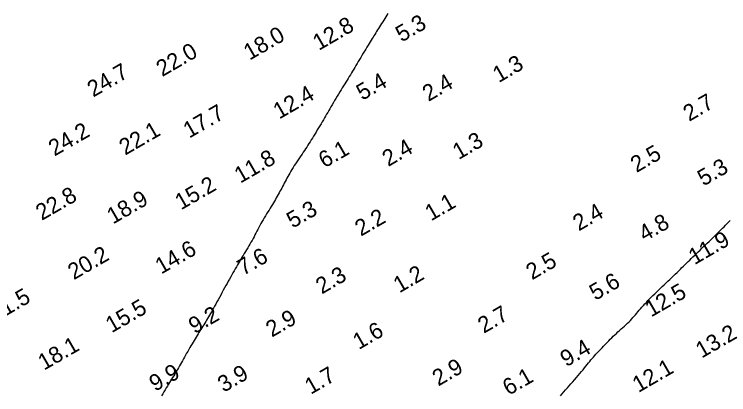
# Model space of a CAD drawing. Extents: x 3024098 to 3056816, y 418252 to 509144.
# Drawn here: x 3027380.8 to 3027600.4, y 427611.1 to 427728.1 of the extents above; entities that cross this region are included whole.
import ezdxf

# ---------------------------------------------------------------- set-up
doc = ezdxf.new("R2010")
doc.units = 0
doc.layers.add('V-CHAN-CONT-EL10', color=7, linetype='Continuous')
doc.layers.add('V-TOPO-SOUN-0911', color=7, linetype='Continuous')

msp = doc.modelspace()

# ---------------------------------------------------------------- linework, layer by layer
at = {"layer": 'V-CHAN-CONT-EL10'}
for points in [[(3027495.56, 427728.35), (3027495.26, 427727.85), (3027494.96, 427727.35), (3027494.65, 427726.84), (3027494.34, 427726.33), (3027494.02, 427725.81), (3027493.7, 427725.29), (3027493.38, 427724.78), (3027493.07, 427724.27), (3027492.76, 427723.77), (3027492.45, 427723.28), (3027492.16, 427722.81), (3027491.88, 427722.36), (3027491.6, 427721.92), (3027491.33, 427721.48), (3027491.06, 427721.04), (3027490.78, 427720.6), (3027490.5, 427720.13), (3027490.2, 427719.64), (3027489.88, 427719.12), (3027489.54, 427718.57), (3027489.18, 427717.98), (3027488.8, 427717.37), (3027488.42, 427716.74), (3027488.03, 427716.1), (3027487.64, 427715.46), (3027487.25, 427714.81), (3027486.88, 427714.18), (3027486.51, 427713.56), (3027486.15, 427712.95), (3027485.8, 427712.35), (3027485.46, 427711.77), (3027485.12, 427711.19), (3027484.78, 427710.62), (3027484.44, 427710.06), (3027484.1, 427709.5), (3027483.76, 427708.94), (3027483.41, 427708.38), (3027483.06, 427707.82), (3027482.7, 427707.25), (3027482.34, 427706.67), (3027481.97, 427706.08), (3027481.59, 427705.47), (3027481.21, 427704.85), (3027480.82, 427704.22), (3027480.43, 427703.56), (3027480.04, 427702.9), (3027479.65, 427702.24), (3027479.25, 427701.58), (3027478.87, 427700.93), (3027478.5, 427700.29), (3027478.13, 427699.67), (3027477.78, 427699.07), (3027477.44, 427698.49), (3027477.11, 427697.92), (3027476.78, 427697.35), (3027476.45, 427696.79), (3027476.12, 427696.23), (3027475.78, 427695.65), (3027475.43, 427695.06), (3027475.06, 427694.45), (3027474.69, 427693.82), (3027474.31, 427693.18), (3027473.92, 427692.54), (3027473.53, 427691.9), (3027473.15, 427691.27), (3027472.77, 427690.65), (3027472.4, 427690.04), (3027472.05, 427689.46), (3027471.7, 427688.9), (3027471.36, 427688.36), (3027471.02, 427687.82), (3027470.68, 427687.29), (3027470.33, 427686.76), (3027469.97, 427686.22), (3027469.6, 427685.67), (3027469.22, 427685.11), (3027468.82, 427684.53), (3027468.42, 427683.95), (3027468.01, 427683.36), (3027467.6, 427682.77), (3027467.21, 427682.17), (3027466.82, 427681.58), (3027466.45, 427681), (3027466.1, 427680.42), (3027465.77, 427679.86), (3027465.46, 427679.3), (3027465.16, 427678.75), (3027464.87, 427678.22), (3027464.59, 427677.68), (3027464.32, 427677.16), (3027464.05, 427676.65), (3027463.78, 427676.14), (3027463.51, 427675.64), (3027463.25, 427675.15), (3027462.98, 427674.65), (3027462.71, 427674.16), (3027462.44, 427673.67), (3027462.16, 427673.18), (3027461.89, 427672.69), (3027461.61, 427672.19), (3027461.32, 427671.69), (3027461.03, 427671.18), (3027460.73, 427670.66), (3027460.43, 427670.13), (3027460.11, 427669.59), (3027459.78, 427669.05), (3027459.44, 427668.48), (3027459.08, 427667.91), (3027458.72, 427667.33), (3027458.35, 427666.73), (3027457.98, 427666.13), (3027457.61, 427665.53), (3027457.24, 427664.93), (3027456.89, 427664.33), (3027456.55, 427663.73), (3027456.23, 427663.14), (3027455.92, 427662.56), (3027455.63, 427661.98), (3027455.34, 427661.41), (3027455.05, 427660.84), (3027454.76, 427660.27), (3027454.47, 427659.71), (3027454.17, 427659.14), (3027453.86, 427658.58), (3027453.53, 427658.01), (3027453.2, 427657.44), (3027452.86, 427656.87), (3027452.52, 427656.3), (3027452.17, 427655.73), (3027451.81, 427655.15), (3027451.46, 427654.57), (3027451.11, 427653.99), (3027450.77, 427653.4), (3027450.42, 427652.82), (3027450.07, 427652.22), (3027449.73, 427651.63), (3027449.38, 427651.03), (3027449.04, 427650.43), (3027448.69, 427649.82), (3027448.35, 427649.21), (3027448, 427648.59), (3027447.65, 427647.97), (3027447.29, 427647.33), (3027446.93, 427646.69), (3027446.56, 427646.03), (3027446.19, 427645.36), (3027445.81, 427644.67), (3027445.42, 427643.96), (3027445.02, 427643.24), (3027444.62, 427642.51), (3027444.22, 427641.79), (3027443.83, 427641.07), (3027443.44, 427640.36), (3027443.06, 427639.67), (3027442.69, 427639.01), (3027442.35, 427638.38), (3027442.01, 427637.77), (3027441.69, 427637.19), (3027441.38, 427636.64), (3027441.08, 427636.1), (3027440.78, 427635.58), (3027440.49, 427635.07), (3027440.2, 427634.57), (3027439.9, 427634.08), (3027439.61, 427633.6), (3027439.32, 427633.12), (3027439.03, 427632.65), (3027438.73, 427632.18), (3027438.44, 427631.71), (3027438.14, 427631.24), (3027437.85, 427630.77), (3027437.55, 427630.3), (3027437.25, 427629.82), (3027436.96, 427629.34), (3027436.66, 427628.85), (3027436.35, 427628.35), (3027436.04, 427627.84), (3027435.73, 427627.31), (3027435.41, 427626.77), (3027435.08, 427626.21), (3027434.75, 427625.64), (3027434.42, 427625.05), (3027434.08, 427624.46), (3027433.75, 427623.87), (3027433.42, 427623.28), (3027433.09, 427622.7), (3027432.77, 427622.13), (3027432.46, 427621.57), (3027432.15, 427621.02), (3027431.85, 427620.49), (3027431.56, 427619.97), (3027431.26, 427619.45), (3027430.97, 427618.94), (3027430.67, 427618.44), (3027430.38, 427617.94), (3027430.08, 427617.44), (3027429.77, 427616.95), (3027429.46, 427616.45), (3027429.15, 427615.94), (3027428.83, 427615.43), (3027428.5, 427614.9), (3027428.17, 427614.36), (3027427.83, 427613.81), (3027427.48, 427613.24), (3027427.13, 427612.65), (3027426.77, 427612.04), (3027426.41, 427611.42), (3027426.04, 427610.78)], [(3027548.71, 427610.82), (3027549.22, 427611.41), (3027549.74, 427612.01), (3027550.26, 427612.62), (3027550.8, 427613.24), (3027551.34, 427613.86), (3027551.9, 427614.49), (3027552.46, 427615.13), (3027553.01, 427615.76), (3027553.56, 427616.39), (3027554.1, 427617.02), (3027554.63, 427617.63), (3027555.13, 427618.23), (3027555.61, 427618.8), (3027556.07, 427619.36), (3027556.49, 427619.89), (3027556.9, 427620.4), (3027557.29, 427620.9), (3027557.67, 427621.37), (3027558.04, 427621.84), (3027558.41, 427622.28), (3027558.78, 427622.72), (3027559.16, 427623.14), (3027559.54, 427623.56), (3027559.93, 427623.97), (3027560.32, 427624.38), (3027560.71, 427624.78), (3027561.11, 427625.19), (3027561.51, 427625.6), (3027561.91, 427626.02), (3027562.32, 427626.44), (3027562.72, 427626.87), (3027563.14, 427627.31), (3027563.56, 427627.75), (3027563.99, 427628.2), (3027564.43, 427628.65), (3027564.88, 427629.1), (3027565.35, 427629.56), (3027565.84, 427630.01), (3027566.35, 427630.47), (3027566.85, 427630.92), (3027567.36, 427631.37), (3027567.87, 427631.82), (3027568.37, 427632.26), (3027568.85, 427632.7), (3027569.31, 427633.14), (3027569.75, 427633.57), (3027570.17, 427634), (3027570.56, 427634.43), (3027570.95, 427634.86), (3027571.33, 427635.29), (3027571.71, 427635.73), (3027572.09, 427636.17), (3027572.48, 427636.62), (3027572.87, 427637.09), (3027573.29, 427637.56), (3027573.71, 427638.04), (3027574.15, 427638.54), (3027574.6, 427639.04), (3027575.06, 427639.54), (3027575.55, 427640.06), (3027576.05, 427640.58), (3027576.57, 427641.11), (3027577.1, 427641.64), (3027577.65, 427642.17), (3027578.2, 427642.71), (3027578.77, 427643.26), (3027579.35, 427643.8), (3027579.93, 427644.36), (3027580.52, 427644.91), (3027581.1, 427645.47), (3027581.69, 427646.03), (3027582.27, 427646.58), (3027582.85, 427647.13), (3027583.41, 427647.68), (3027583.97, 427648.21), (3027584.51, 427648.73), (3027585.03, 427649.24), (3027585.53, 427649.73), (3027586.02, 427650.21), (3027586.49, 427650.67), (3027586.96, 427651.13), (3027587.43, 427651.59), (3027587.9, 427652.06), (3027588.38, 427652.53), (3027588.88, 427653.01), (3027589.39, 427653.51), (3027589.92, 427654.03), (3027590.46, 427654.55), (3027591.01, 427655.08), (3027591.56, 427655.61), (3027592.12, 427656.15), (3027592.68, 427656.68), (3027593.24, 427657.21), (3027593.79, 427657.74), (3027594.33, 427658.26), (3027594.87, 427658.77), (3027595.4, 427659.28), (3027595.93, 427659.78), (3027596.45, 427660.29), (3027596.96, 427660.79), (3027597.47, 427661.29), (3027597.97, 427661.8), (3027598.46, 427662.3), (3027598.95, 427662.8), (3027599.43, 427663.29), (3027599.9, 427663.76), (3027600.35, 427664.21), (3027600.81, 427664.65)]]:
    msp.add_lwpolyline(points, dxfattribs=at)

# ---------------------------------------------------------------- texts
at = {"layer": 'V-TOPO-SOUN-0911'}
for s, p in [('12.8 ', (3027474.38, 427716.82)), ('5.3', (3027499.83, 427719.39)), ('18.0 ', (3027453.1, 427713.83)), ('22.0 ', (3027426.26, 427708.78)), ('1.3', (3027529.69, 427706.92)), ('24.7 ', (3027405.05, 427702.48)), ('5.4', (3027487.76, 427701.47)), ('2.4', (3027508.07, 427701.14)), ('12.4 ', (3027462.2, 427695.72)), ('2.7', (3027588.22, 427695.01)), ('17.7 ', (3027434.55, 427689.85)), ('24.2 ', (3027393.14, 427684.34)), ('22.1 ', (3027414.84, 427684.62)), ('1.3', (3027517.35, 427683.26)), ('6.1', (3027476.13, 427680.69)), ('2.4', (3027495.73, 427681.13)), ('11.8 ', (3027450.26, 427676.01)), ('2.5', (3027572.04, 427679.29)), ('5.3', (3027592.62, 427675.13)), ('15.2 ', (3027432.02, 427667.8)), ('22.8 ', (3027389.21, 427664.56)), ('18.9 ', (3027411.09, 427663.44)), ('1.1', (3027508.87, 427664.41)), ('5.3', (3027466.34, 427662.17)), ('2.4', (3027554.3, 427661.32)), ('2.2', (3027487.33, 427659.71)), ('4.8', (3027574.54, 427658.1)), ('11.9 ', (3027589.86, 427650.94)), ('14.6 ', (3027425.92, 427648.06)), ('20.2 ', (3027399.08, 427646.32)), ('7.6', (3027451.15, 427647.64)), ('2.5', (3027539.92, 427646.29)), ('2.3', (3027475.29, 427641.93)), ('1.2', (3027499.15, 427642.29)), ('5.6', (3027559.38, 427639.96)), ('12.5 ', (3027576.53, 427634.87)), ('21.5 ', (3027374.92, 427633.36)), ('15.5 ', (3027410.69, 427630.01)), ('9.2', (3027436.19, 427629.72)), ('2.7', (3027525.1, 427629.85)), ('2.9', (3027459.94, 427628.67)), ('1.6', (3027486.68, 427624.87)), ('13.2 ', (3027592.06, 427622.23)), ('18.1 ', (3027389.91, 427618.51)), ('9.4', (3027550.43, 427619.55)), ('9.9', (3027424.08, 427612)), ('2.9', (3027511.12, 427613.64)), ('12.1 ', (3027572.62, 427611.65)), ('3.9', (3027445.14, 427611.71)), ('1.7', (3027471.91, 427611.09)), ('6.1', (3027532.72, 427610.77))]:
    msp.add_text(s, height=5, rotation=30, dxfattribs=at).set_placement(p)

doc.saveas('drawing.dxf')
